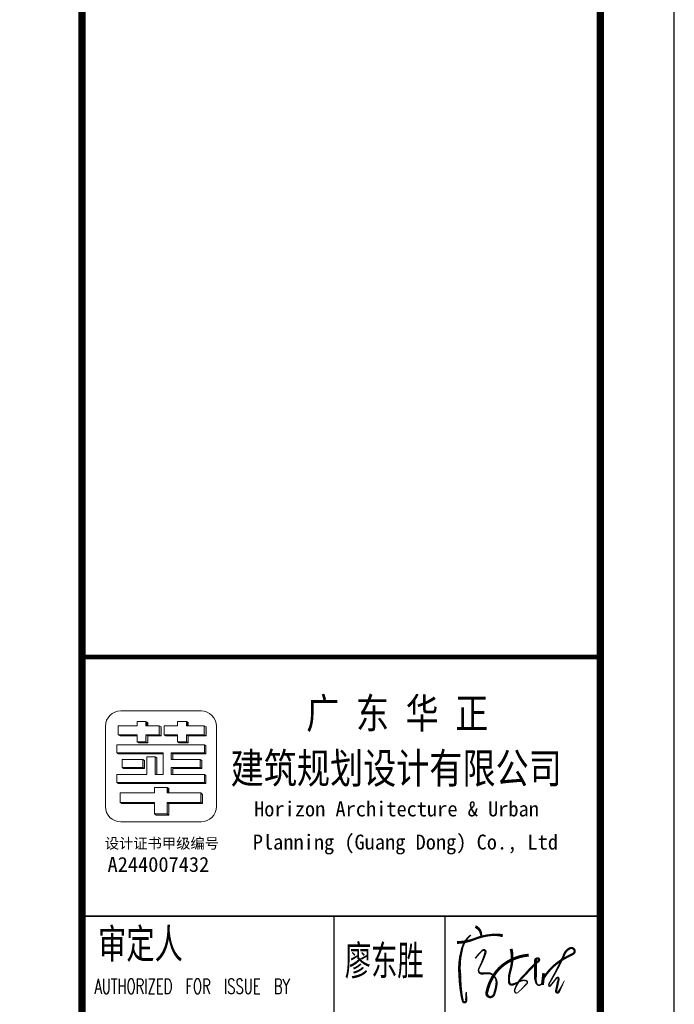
# Model space of a CAD drawing. Extents: x 1779708 to 7299578, y -1121471 to 88434.
# Tile 945 of 1056: x 6946095 to 6946979, y -940532 to -939202. Entities that reach past the tile are written whole.
import ezdxf

# ---------------------------------------------------------------- set-up
doc = ezdxf.new("R2010")
doc.units = 0
doc.header["$LTSCALE"] = 1000
doc.header["$MEASUREMENT"] = 0
doc.layers.get('0').update_dxf_attribs({"linetype": 'CONTINUOUS'})
doc.layers.add('logo', color=81, linetype='CONTINUOUS', lineweight=18)
for name, color, linetype in [('PUB_TEXT', 7, 'CONTINUOUS'), ('PUB_TITLE', 4, 'CONTINUOUS'), ('可见线', 6, 'CONTINUOUS'), ('电子签', 2, 'CONTINUOUS'), ('通-图框－文字', 4, 'CONTINUOUS')]:
    doc.layers.add(name, color=color, linetype=linetype)
doc.styles.add('-宋体', font='simhei.ttf', dxfattribs={"width": 0.7})
doc.styles.add('-黑体', font='simhei.ttf', dxfattribs={"width": 0.7})
doc.styles.add('dim_font', font='SIMPLEX.shx', dxfattribs={"width": 0.8})
doc.styles.add('仿宋', font='txt', dxfattribs={"width": 0.7})

# ---------------------------------------------------------------- blocks, each defined once
blk = doc.blocks.new('A$C6A191C33')
at = {"style": '-宋体'}
for s, height, p in [('设计证书甲级编号', 141.4, (32.17639692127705, 373.3099128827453)), ('A244007432', 202, (68.98344417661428, 58.7041305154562))]:
    blk.add_text(s, height=height, dxfattribs=at).set_placement(p)
blk = doc.blocks.new('A$C3D8761CE')
at = {"layer": 'logo'}
h = blk.add_hatch(color=256, dxfattribs=at)
edge = h.paths.add_edge_path()
edge.add_line((76963.07784862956, 30630.30371655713), (76963.07784862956, 30570.29207474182))
edge.add_line((76963.07778130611, 30570.29220938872), (76987.21219999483, 30570.36505489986))
edge.add_line((76987.21219999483, 30570.36505490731), (76987.21219999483, 30615.03443524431))
edge.add_line((76987.21219999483, 30615.03443524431), (76963.07778130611, 30630.30371655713))
for points in [[(77510.1889899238, 30630.23087105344), (77510.1889899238, 30570.29220938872), (77534.32340861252, 30570.29220938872), (77534.32340861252, 30614.96158972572)], [(77210.13084816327, 30450.26892575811), (77234.38045971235, 30434.9267989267), (77390.16577361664, 30434.9267989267), (77390.16577361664, 30450.26892575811)]]:
    blk.add_hatch(color=256, dxfattribs=at).paths.add_polyline_path(points)
h = blk.add_hatch(color=256, dxfattribs=at)
edge = h.paths.add_edge_path()
edge.add_line((77143.11257211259, 30570.29220938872), (77143.11257211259, 30450.26892575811))
edge.add_line((77143.11270675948, 30450.26892575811), (76963.07791596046, 30450.26892575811))
edge.add_line((76963.07778130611, 30450.26892575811), (76963.07778130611, 30354.25032577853))
edge.add_line((76963.07778130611, 30354.25046043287), (76843.05456499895, 30354.25046043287))
edge.add_line((76843.05456499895, 30354.25046043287), (76867.30410921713, 30338.90833360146))
edge.add_line((76867.30417654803, 30338.90819895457), (76987.3273928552, 30338.90819895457))
edge.add_line((76987.32732553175, 30338.90819895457), (76987.32732553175, 30434.92679893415))
edge.add_line((76987.32732553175, 30434.9267989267), (77167.36211633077, 30434.9267989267))
edge.add_line((77167.36218365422, 30434.9267989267), (77167.36218365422, 30554.9500825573))
edge.add_line((77167.36218365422, 30554.94994791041), (77143.11263943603, 30570.29207474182))
edge.add_line((77143.11257211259, 30570.29220938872), (77143.11257211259, 30570.29220938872))
h = blk.add_hatch(color=256, dxfattribs=at)
edge = h.paths.add_edge_path()
edge.add_line((77390.16577361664, 30354.25046043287), (77414.41531783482, 30338.90833360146))
edge.add_line((77414.41531783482, 30338.90819895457), (77534.43853414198, 30338.90819895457))
edge.add_line((77534.43853414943, 30338.90819895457), (77534.43853414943, 30434.92679893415))
edge.add_line((77534.43853414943, 30434.9267989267), (77774.93159997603, 30434.9267989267))
edge.add_line((77774.93159997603, 30434.9267989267), (77774.93159997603, 30554.9500825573))
edge.add_line((77774.93159997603, 30554.94994791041), (77750.68205575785, 30570.29207474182))
edge.add_line((77750.68205575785, 30570.29220938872), (77750.68205575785, 30450.269060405))
edge.add_line((77750.68205575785, 30450.26892575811), (77510.18898993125, 30450.26892575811))
edge.add_line((77510.1889899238, 30450.26892575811), (77510.1889899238, 30354.25032577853))
edge.add_line((77510.1889899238, 30354.25046043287), (77390.16577361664, 30354.25046043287))
h = blk.add_hatch(color=256, dxfattribs=at)
edge = h.paths.add_edge_path()
edge.add_line((76588.94989089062, 30450.26892575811), (76613.1994351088, 30434.9266642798))
edge.add_line((76613.1994351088, 30434.9267989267), (76843.05456499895, 30434.9267989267))
edge.add_line((76843.05456499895, 30434.9267989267), (76843.05456499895, 30450.269060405))
edge.add_line((76843.05456499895, 30450.26892575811), (76588.94989089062, 30450.26892575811))
h = blk.add_hatch(color=256, dxfattribs=at)
edge = h.paths.add_edge_path()
edge.add_line((77195.89756200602, 30191.57794662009), (77195.89756200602, 30205.52537136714))
edge.add_line((77195.89756200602, 30205.5252367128), (76570.81203136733, 30205.5252367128))
edge.add_line((76570.81203135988, 30205.5252367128), (76592.85708992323, 30191.57781196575))
edge.add_line((76592.85708992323, 30191.57794662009), (77195.89756199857, 30191.57794662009))
h = blk.add_hatch(color=256, dxfattribs=at)
edge = h.paths.add_edge_path()
edge.add_line((77305.00957071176, 30205.5252367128), (77305.00957071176, 30114.48558043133))
edge.add_line((77305.00957071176, 30114.48571507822), (77326.83198591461, 30114.48571507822))
edge.add_line((77326.83191859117, 30114.48571507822), (77326.83191859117, 30191.57794661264))
edge.add_line((77326.83191859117, 30191.57794662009), (77774.61557702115, 30191.57794662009))
edge.add_line((77774.61557702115, 30191.57794662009), (77774.61557702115, 30300.69002264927))
edge.add_line((77774.61557702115, 30300.68975334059), (77752.5705184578, 30314.63717808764))
edge.add_line((77752.57058578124, 30314.63731274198), (77752.57058578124, 30205.5252367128))
edge.add_line((77752.57058578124, 30205.5252367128), (77305.00957070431, 30205.5252367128))
h = blk.add_hatch(color=256, dxfattribs=at)
edge = h.paths.add_edge_path()
edge.add_line((76923.26541932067, 30114.48571507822), (76923.26541932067, 30005.37363904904))
edge.add_line((76923.26541932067, 30005.37377369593), (76640.20330723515, 30005.37377369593))
edge.add_line((76640.2032399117, 30005.37377369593), (76662.24829847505, 29991.42634894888))
edge.add_line((76662.24829847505, 29991.42621430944), (76945.31041056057, 29991.42621430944))
edge.add_line((76945.31047788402, 29991.42621430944), (76945.31047788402, 30100.53829033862))
edge.add_line((76945.31047788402, 30100.53815567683), (76923.26541932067, 30114.48558042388))
h = blk.add_hatch(color=256, dxfattribs=at)
edge = h.paths.add_edge_path()
edge.add_line((77086.78555329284, 30150.96933335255), (77108.83061185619, 30137.0219086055))
edge.add_line((77108.83054453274, 30137.02190859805), (77108.83054453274, 29914.33398276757))
edge.add_line((77108.83061185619, 29914.33411741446), (77086.78555329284, 29914.33411741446))
edge.add_line((77086.78555329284, 29914.33411741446), (77086.78555329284, 30150.96946799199))
h = blk.add_hatch(color=256, dxfattribs=at)
edge = h.paths.add_edge_path()
edge.add_line((77698.01454776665, 30114.48571507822), (77698.01454776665, 30005.37377369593))
edge.add_line((77698.01454776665, 30005.37377369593), (77305.00957070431, 30005.37377369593))
edge.add_line((77305.00957071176, 30005.37377369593), (77305.00957071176, 29914.33411741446))
edge.add_line((77305.00957071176, 29914.33411741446), (77326.83178394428, 29914.27110133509))
edge.add_line((77326.83178393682, 29914.27110134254), (77326.83178393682, 29991.42634895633))
edge.add_line((77326.83178393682, 29991.42621430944), (77720.05960633, 29991.42621430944))
edge.add_line((77720.05960633, 29991.42621430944), (77720.05960633, 30100.53829033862))
edge.add_line((77720.05960633, 30100.53815567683), (77698.01454776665, 30114.48558042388))
h = blk.add_hatch(color=256, dxfattribs=at)
edge = h.paths.add_edge_path()
edge.add_line((77752.57058578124, 29914.33411741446), (77752.57058578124, 29805.22217603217))
edge.add_line((77752.57058578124, 29805.22204138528), (76570.81203135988, 29805.22204138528))
edge.add_line((76570.81203135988, 29805.22204138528), (76592.85708992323, 29791.27461663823))
edge.add_line((76592.85708992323, 29791.27461664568), (77774.6156443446, 29791.27461664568))
edge.add_line((77774.61557702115, 29791.27461664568), (77774.61557702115, 29900.38655802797))
edge.add_line((77774.61557702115, 29900.38655802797), (77752.5705184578, 29914.33398277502))
h = blk.add_hatch(color=256, dxfattribs=at)
edge = h.paths.add_edge_path()
edge.add_line((77251.10974823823, 29738.3377418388), (77251.10974823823, 29663.72225775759))
edge.add_line((77251.10974823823, 29663.72239239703), (77272.93216344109, 29664.03720350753))
edge.add_line((77272.93216344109, 29664.03706886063), (77272.93216344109, 29724.3903170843))
edge.add_line((77272.93216344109, 29724.3901824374), (77251.10974823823, 29738.33760718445))
edge.add_line((77251.10981556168, 29738.3377418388), (77251.10981556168, 29738.3377418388))
h = blk.add_hatch(color=256, dxfattribs=at)
edge = h.paths.add_edge_path()
edge.add_line((77728.92703274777, 29518.25623116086), (77728.92703274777, 29643.47053184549))
edge.add_line((77728.92703274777, 29643.47066649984), (77706.88197418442, 29663.80816429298))
edge.add_line((77706.88197418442, 29663.80802963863), (77706.88197418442, 29532.20365590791))
edge.add_line((77706.88197418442, 29532.20379056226), (77251.10974823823, 29532.20379056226))
edge.add_line((77251.10974823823, 29532.20379056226), (77251.10974823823, 29378.58445248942))
edge.add_line((77251.10974823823, 29378.58445248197), (77080.80017006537, 29378.58445248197))
edge.add_line((77080.80010274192, 29378.58445248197), (77102.84516130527, 29364.63702773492))
edge.add_line((77102.84516130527, 29364.63702774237), (77273.15473947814, 29364.63702774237))
edge.add_line((77273.15480680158, 29364.63702774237), (77273.15480680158, 29518.25636581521))
edge.add_line((77273.15480680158, 29518.25623116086), (77728.92703274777, 29518.25623116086))
h = blk.add_hatch(color=256, dxfattribs=at)
edge = h.paths.add_edge_path()
edge.add_line((77080.80010274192, 29518.25623116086), (77080.80010274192, 29532.20365590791))
edge.add_line((77080.80010274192, 29532.20379056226), (76617.06819164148, 29532.20379056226))
edge.add_line((76617.06819164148, 29532.20379056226), (76639.11325020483, 29518.25636581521))
edge.add_line((76639.11331752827, 29518.25623116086), (77080.80017006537, 29518.25623116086))
for p, q in [((76843.0545650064, 30630.30385120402), (76963.07784863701, 30630.30385120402)), ((76843.0545650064, 30570.29220938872), (76843.0545650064, 30630.30385120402)), ((76843.0545650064, 30630.30385120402), (76843.0545650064, 30570.29220938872)), ((76963.07784863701, 30630.30385120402), (76963.07784863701, 30570.29220938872)), ((76963.07784863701, 30630.30385120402), (76987.21219999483, 30615.0345698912)), ((76987.21219999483, 30615.0345698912), (76987.21219999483, 30570.36505490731)), ((77390.16577362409, 30630.30385120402), (77510.1889226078, 30630.30385120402)), ((77390.16577362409, 30570.29220938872), (77390.16577362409, 30630.30385120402)), ((77390.16577362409, 30630.30385120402), (77390.16577362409, 30570.29220938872)), ((77390.16577362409, 30630.30385120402), (77510.1889226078, 30630.30385120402)), ((77510.1889226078, 30630.30385120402), (77510.1889226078, 30570.29220938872)), ((77510.1889226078, 30630.23087105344), (77534.32334128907, 30614.96158972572)), ((77534.32334128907, 30614.96158972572), (77534.32334128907, 30570.29220938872)), ((76588.94989089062, 30450.269060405), (76588.94989089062, 30570.29220938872)), ((76588.94989089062, 30570.29207474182), (76843.0545650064, 30570.29220938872)), ((76843.0545650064, 30570.29220938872), (76723.03134869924, 30570.29220938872)), ((76963.07784863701, 30570.29220938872), (77143.11263943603, 30570.29220938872)), ((77143.11263943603, 30570.29220938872), (77143.11263943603, 30570.29220938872)), ((77167.36218365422, 30554.9500825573), (77143.11263943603, 30570.29220938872)), ((77143.11263943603, 30570.29220938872), (77143.11263943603, 30450.269060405)), ((77143.11263943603, 30570.29220938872), (77167.36218365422, 30554.9500825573)), ((77143.11263943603, 30570.29220938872), (77143.11263943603, 30450.269060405)), ((77167.36218365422, 30434.9267989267), (77167.36218365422, 30554.9500825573)), ((77167.36218365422, 30554.9500825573), (77167.36218365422, 30434.9267989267)), ((77210.13091550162, 30450.269060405), (77210.13091550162, 30570.29220938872)), ((77210.13091550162, 30570.29220938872), (77390.16577362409, 30570.29220938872)), ((77510.1889226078, 30570.29220938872), (77750.6820557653, 30570.29220938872)), ((77750.6820557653, 30570.29220938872), (77750.6820557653, 30570.29220938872)), ((77750.6820557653, 30570.29220938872), (77750.6820557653, 30450.269060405)), ((77750.6820557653, 30450.269060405), (77750.6820557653, 30570.29220938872)), ((77750.6820557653, 30570.29220938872), (77774.93159998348, 30554.9500825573)), ((77774.93159998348, 30434.9267989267), (77774.93159998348, 30554.9500825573)), ((77774.93159998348, 30554.9500825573), (77774.93159998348, 30434.9267989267)), ((76613.1994351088, 30434.9267989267), (76588.94989089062, 30450.269060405)), ((76843.0545650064, 30450.269060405), (76588.94989089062, 30450.269060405)), ((76843.0545650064, 30434.9267989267), (76613.1994351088, 30434.9267989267)), ((76723.03134869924, 30450.269060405), (76723.03134869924, 30450.269060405)), ((76723.03134869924, 30450.269060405), (76843.0545650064, 30450.269060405)), ((76843.0545650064, 30450.269060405), (76723.03134869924, 30450.269060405)), ((76843.0545650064, 30434.9267989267), (76747.28096024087, 30434.9267989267)), ((76843.0545650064, 30450.269060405), (76843.0545650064, 30434.9267989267)), ((76843.0545650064, 30354.25046043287), (76843.0545650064, 30450.269060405)), ((76843.0545650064, 30354.25046043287), (76867.30417654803, 30338.90819895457)), ((76963.07778131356, 30354.25046043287), (76843.0545650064, 30354.25046043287)), ((76843.0545650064, 30354.25046043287), (76867.30417654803, 30338.90819895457)), ((76843.0545650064, 30354.25046043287), (76963.07784863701, 30354.25046043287)), ((76867.30417654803, 30338.90819895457), (76987.32732553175, 30338.90819895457)), ((76867.30417654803, 30338.90819895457), (76987.32732553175, 30338.90819895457)), ((76963.07784863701, 30450.269060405), (76963.07778131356, 30354.25046043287)), ((77143.11263943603, 30450.269060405), (76963.07784863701, 30450.269060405)), ((76963.07784863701, 30450.269060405), (76987.32732553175, 30434.9267989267)), ((76963.07784863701, 30450.269060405), (76963.07784863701, 30354.25046043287)), ((77143.11263943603, 30450.269060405), (76963.07784863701, 30450.269060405)), ((76963.07784863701, 30354.25046043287), (76987.32732553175, 30338.90819895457)), ((76987.32732553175, 30450.269060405), (76987.32732553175, 30338.90819895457)), ((76987.32732553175, 30434.9267989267), (77167.36218365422, 30434.9267989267)), ((76987.32732553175, 30338.90819895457), (76987.32732553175, 30434.9267989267)), ((77167.36218365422, 30434.9267989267), (76987.32732553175, 30434.9267989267)), ((77143.11263943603, 30450.269060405), (77167.36218365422, 30434.9267989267)), ((77390.16577362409, 30450.26892575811), (77210.13091550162, 30450.269060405)), ((77210.13091550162, 30450.269060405), (77234.3804597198, 30434.9267989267)), ((77210.13091550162, 30450.269060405), (77234.3804597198, 30434.9267989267)), ((77390.16577362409, 30450.26892575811), (77210.13091550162, 30450.269060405)), ((77234.3804597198, 30434.9267989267), (77390.16577362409, 30434.9267989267)), ((77390.16577362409, 30434.9267989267), (77234.3804597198, 30434.9267989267)), ((77390.16577362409, 30434.9267989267), (77390.16577362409, 30450.26892575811)), ((77390.16577362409, 30354.25032578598), (77390.16577362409, 30450.26892575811)), ((77390.16577362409, 30354.25046043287), (77414.41531784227, 30338.90819895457)), ((77510.1889226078, 30354.25046043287), (77390.16577362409, 30354.25046043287)), ((77390.16577362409, 30354.25046043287), (77414.41531784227, 30338.90819895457)), ((77390.16577362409, 30354.25032578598), (77510.1889226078, 30354.25046043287)), ((77414.41531784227, 30338.90819895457), (77534.43853414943, 30338.90819895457)), ((77414.41531784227, 30338.90819895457), (77534.43853414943, 30338.90819895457)), ((77630.45713413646, 30450.269060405), (77510.1889226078, 30450.26892575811)), ((77750.6820557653, 30450.269060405), (77510.1889226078, 30450.26892575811)), ((77510.1889226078, 30450.26892575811), (77510.1889226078, 30354.25046043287)), ((77510.1889226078, 30450.26892575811), (77534.43853414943, 30434.9267989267)), ((77510.1889226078, 30450.26892575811), (77510.1889226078, 30354.25046043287)), ((77510.1889226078, 30354.25046043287), (77534.43853414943, 30338.90819895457)), ((77534.43853414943, 30434.9267989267), (77654.7066110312, 30434.9267989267)), ((77534.43853414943, 30338.90819895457), (77534.43853414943, 30434.9267989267)), ((77534.43853414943, 30434.9267989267), (77774.93159998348, 30434.9267989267)), ((77534.43853414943, 30434.9267989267), (77534.43853414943, 30338.90819895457)), ((77750.6820557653, 30450.269060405), (77774.93159998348, 30434.9267989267)), ((76570.81196404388, 30314.57941335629), (77632.34559682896, 30314.63731274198)), ((76570.81196404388, 30203.68403607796), (76570.81196404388, 30314.33812101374)), ((76570.81196404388, 30205.52537135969), (77195.89756200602, 30205.52537135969)), ((76570.81196404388, 30205.52537135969), (76592.85708993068, 30191.5778119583)), ((76704.89348916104, 30314.57941335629), (76704.89348916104, 30314.57941335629)), ((77195.89756200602, 30205.52537135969), (76704.89348916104, 30205.52537135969)), ((76868.56153588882, 30314.63731274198), (77752.57058578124, 30314.63731274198)), ((77195.89756200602, 30205.52537135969), (76868.56153588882, 30205.52537135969)), ((77086.78548597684, 30314.63731274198), (76977.6734772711, 30314.63731274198)), ((77195.89756200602, 29914.33398276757), (77195.89756200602, 30205.52537135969)), ((77195.89756200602, 30205.52537135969), (77195.89756200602, 30191.5778119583)), ((77305.00957071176, 30205.52537135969), (77305.00957071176, 30114.48558043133)), ((77752.57058578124, 30205.52537135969), (77305.00957071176, 30205.52537135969)), ((77305.00957071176, 30205.52537135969), (77752.57058578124, 30205.52537135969)), ((77305.00957071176, 30114.48558043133), (77305.00957071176, 30205.52537135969)), ((77305.00957071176, 30205.52537135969), (77327.05462927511, 30191.5778119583)), ((77632.34559682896, 30205.52537135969), (77305.00957071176, 30205.52537135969)), ((77414.1215794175, 30314.63731274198), (77523.23352079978, 30314.63731274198)), ((77752.57058578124, 30314.63731274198), (77752.57058578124, 30205.52537135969)), ((77752.57058578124, 30205.52537135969), (77752.57058578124, 30314.63731274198)), ((77752.57058578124, 30314.63731274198), (77774.6156443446, 30300.68988800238)), ((77752.57058578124, 30314.63731274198), (77752.57058578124, 30205.52537135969)), ((77752.57058578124, 30205.52537135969), (77774.6156443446, 30191.5778119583)), ((77774.6156443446, 30300.68988800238), (77774.6156443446, 30191.5778119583)), ((77774.6156443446, 30300.68988800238), (77774.6156443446, 30191.5778119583)), ((76592.85708993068, 30191.5778119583), (77195.89756200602, 30191.57794662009)), ((76640.20330723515, 30114.48571507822), (76640.20330723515, 30005.37363904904)), ((76923.26535200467, 30114.48571507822), (76640.20330723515, 30114.48571507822)), ((77195.89756200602, 30191.5778119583), (76726.93854772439, 30191.5778119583)), ((76923.26541932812, 30005.37363904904), (76923.26535200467, 30114.48571507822)), ((76923.26535200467, 30114.48571507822), (76945.31041056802, 30100.53829033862)), ((76923.26535200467, 30114.48571507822), (76945.31041056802, 30100.53829033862)), ((76923.26535200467, 30005.37363904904), (76923.26535200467, 30114.48571507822)), ((76945.31041056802, 30100.53829033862), (76945.31041056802, 29991.42621430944)), ((76945.31041056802, 30100.53829033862), (76945.31041056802, 29991.42621430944)), ((76977.6734772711, 30150.96933335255), (77086.78548597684, 30150.96933335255)), ((76977.6734772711, 29914.33398276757), (76977.6734772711, 30150.96933335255)), ((76977.6734772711, 30150.96933335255), (77086.78548597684, 30150.96933335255)), ((76977.6734772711, 30150.96933335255), (77086.78548597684, 30150.96933335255)), ((77086.78548597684, 30150.96933335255), (77086.78548597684, 29914.33398276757)), ((77086.78548597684, 29914.33398276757), (77086.78548597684, 30150.96933335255)), ((77086.78548597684, 30150.96933335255), (77108.8305445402, 30137.02190859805)), ((77086.78548597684, 30150.96933335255), (77108.8305445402, 30137.02190859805)), ((77108.8305445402, 30137.02190859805), (77108.83061186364, 29914.33398276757)), ((77108.83061186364, 29914.33398276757), (77108.8305445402, 30137.02190859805)), ((77305.00957071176, 30114.48558043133), (77577.78955882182, 30114.48558043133)), ((77326.83191859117, 30114.48558043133), (77305.00957071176, 30114.48558043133)), ((77698.0145477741, 30114.48558043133), (77305.00957071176, 30114.48558043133)), ((77327.05637972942, 30191.5778119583), (77326.83191859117, 30114.48558043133)), ((77326.83191859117, 30114.48558043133), (77327.05462927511, 30191.5778119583)), ((77327.05462927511, 30191.5778119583), (77774.6156443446, 30191.5778119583)), ((77774.6156443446, 30191.5778119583), (77327.05637972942, 30191.5778119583)), ((77698.0145477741, 30005.37363904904), (77698.0145477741, 30114.48558043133)), ((77698.0145477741, 30114.48558043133), (77720.05960633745, 30100.53829033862)), ((77720.05960633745, 30100.53829033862), (77720.05960633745, 29996.6658399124)), ((77720.05960633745, 30100.53829033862), (77720.05960633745, 29991.42621430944)), ((76640.20330723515, 30005.37363904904), (76923.26541932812, 30005.37363904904)), ((76640.20330723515, 30005.37363904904), (76662.24829847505, 29991.42621430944)), ((76945.31041056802, 29991.42621430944), (76662.24829847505, 29991.42621430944)), ((76923.26535200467, 30005.37363904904), (76774.28469772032, 30005.37363904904)), ((76796.32982360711, 29991.42621430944), (76945.31041056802, 29991.42621430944)), ((76923.26541932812, 30005.37363904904), (76945.31041056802, 29991.42621430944)), ((77305.00957071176, 30005.37363904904), (77305.00957071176, 29914.33398276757)), ((77698.0145477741, 30005.37363904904), (77305.00957071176, 30005.37363904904)), ((77305.00957071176, 30005.37363904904), (77577.78955882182, 30005.37363904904)), ((77305.00957071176, 29914.33398276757), (77305.00957071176, 30005.37363904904)), ((77305.00957071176, 30005.37363904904), (77577.78955882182, 30005.37363904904)), ((77327.05462927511, 29991.42634895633), (77326.83191859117, 29914.33398276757)), ((77326.83191859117, 29914.33398276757), (77327.05462927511, 29991.42634895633)), ((77720.05960633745, 29991.42621430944), (77327.05462927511, 29991.42634895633)), ((77327.05462927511, 29991.42634895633), (77599.83461738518, 29991.42621430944)), ((77698.0145477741, 30005.37363904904), (77720.05960633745, 29991.42621430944)), ((76570.81196404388, 29914.33398276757), (76977.6734772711, 29914.33398276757)), ((76570.81196404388, 29805.22204138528), (76570.81196404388, 29914.33398276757)), ((76570.81203136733, 29805.22204138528), (77752.57058578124, 29805.22204138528)), ((76570.81196404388, 29805.22204138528), (76592.85708993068, 29791.27448199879)), ((77632.34559682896, 29805.22204138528), (76704.89348916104, 29805.22204138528)), ((77086.78548597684, 29914.33398276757), (77195.89756200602, 29914.33398276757)), ((77108.83061186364, 29914.33398276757), (77086.78548597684, 29914.33398276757)), ((77086.78548597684, 29914.33398276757), (77195.89756200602, 29914.33398276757)), ((77305.00957071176, 29914.33398276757), (77632.34559682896, 29914.33398276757)), ((77326.83191859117, 29914.33398276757), (77305.00957071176, 29914.33398276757)), ((77752.57058578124, 29914.33398276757), (77305.00957071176, 29914.33398276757)), ((77632.34559682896, 29914.33398276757), (77632.34559682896, 29914.33398276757)), ((77752.57058578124, 29805.22204138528), (77752.57058578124, 29914.33398276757)), ((77752.57058578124, 29914.33398276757), (77774.61557702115, 29900.38655802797)), ((77752.57058578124, 29805.22204138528), (77774.61557702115, 29791.27448199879)), ((77774.61557702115, 29900.38655802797), (77774.61557702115, 29791.27461664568)), ((77774.61557702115, 29900.38655802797), (77774.61557702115, 29791.27448199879)), ((76592.85708993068, 29791.27448199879), (77774.61557702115, 29791.27448199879)), ((77654.39065539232, 29791.27461664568), (76726.93854772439, 29791.27461664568)), ((77080.80010274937, 29738.337607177), (77251.10981556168, 29738.337607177)), ((77080.80010274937, 29738.337607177), (77080.80010274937, 29663.80816428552)), ((77251.10981556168, 29738.337607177), (77251.10974823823, 29663.72225775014)), ((77251.10981556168, 29738.337607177), (77251.10981556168, 29738.337607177)), ((77272.93216344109, 29724.3901824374), (77251.10981556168, 29738.337607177)), ((77272.93216344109, 29664.03706886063), (77272.93216344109, 29724.3901824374)), ((77080.80010274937, 29663.80816428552), (76617.06825896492, 29663.80816428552)), ((76617.06825896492, 29663.80816428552), (76617.06825896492, 29532.20365591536)), ((77251.10974823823, 29663.72225775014), (77272.93216344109, 29664.03706886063)), ((77706.88204150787, 29663.80816428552), (77251.10974823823, 29663.80816428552)), ((77577.94487730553, 29663.80802963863), (77577.94487730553, 29663.80816428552)), ((77706.88204150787, 29663.80816428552), (77728.92703274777, 29643.47066649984)), ((77706.88204150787, 29663.80816428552), (77706.88204150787, 29532.20365591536)), ((77728.92703274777, 29643.47066649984), (77728.92703274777, 29518.25636580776)), ((76617.06825896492, 29532.20365591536), (76639.11331752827, 29518.25636580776)), ((76617.06825896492, 29532.20365591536), (77080.80010274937, 29532.20365591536)), ((77080.80010274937, 29518.25636580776), (76639.11331752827, 29518.25636580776)), ((76639.11331752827, 29518.25636580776), (77080.80010274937, 29518.25636580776)), ((76751.14971677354, 29532.20365591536), (77080.80010274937, 29532.20365591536)), ((76782.62274865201, 29532.20365591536), (76782.62274865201, 29532.20365591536)), ((76782.62274865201, 29532.20365591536), (76782.62274865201, 29532.20365591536)), ((77080.80010274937, 29532.20365591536), (77080.80010274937, 29378.58445248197)), ((77251.10974823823, 29532.20365591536), (77706.88204150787, 29532.20365591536)), ((77251.10974823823, 29378.58445248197), (77251.10974823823, 29532.20365591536)), ((77251.10974823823, 29532.20365591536), (77273.15480680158, 29518.25636580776)), ((77251.10974823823, 29532.20365591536), (77577.94487730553, 29532.20365591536)), ((77251.10974823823, 29388.316666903), (77251.10974823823, 29532.20365591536)), ((77273.15480680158, 29518.25636580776), (77273.15480680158, 29364.63702774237)), ((77728.92703274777, 29518.25636580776), (77273.15480680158, 29518.25636580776)), ((77273.15480680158, 29364.63702774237), (77273.15480680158, 29518.25636580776)), ((77273.15480680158, 29518.25636580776), (77728.92703274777, 29518.25636580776)), ((77706.88204150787, 29532.20365591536), (77728.92703274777, 29518.25636580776)), ((77080.80010274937, 29378.58445248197), (77251.10974823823, 29378.58445248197)), ((77102.84516131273, 29364.63702774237), (77080.80010274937, 29378.58445248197)), ((77080.80010274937, 29378.58445248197), (77102.84516131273, 29364.63702774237)), ((77080.80010274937, 29378.58445248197), (77251.10974823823, 29378.58445248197)), ((77251.10974823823, 29378.58445248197), (77273.15480680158, 29364.63702774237))]:
    blk.add_line(p, q, dxfattribs=at)
blk.add_lwpolyline([(76415.95492548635, 30564.57094164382, -0.4081505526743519), (76623.03371403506, 30771.64959554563), (77708.87627159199, 30771.64973019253, -0.4081505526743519), (77915.95492548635, 30564.57094164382), (77915.95492548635, 29478.72845141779, -0.4081505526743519), (77708.87627159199, 29271.64966286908), (76623.03371403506, 29271.64966286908, -0.4081505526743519), (76415.95492548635, 29478.72845141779)], format="xyb", close=True, dxfattribs=at)
for points in [[(76963.07784862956, 30630.30371655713), (76963.07778130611, 30570.29220938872), (76987.21219999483, 30570.36505490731), (76987.21219999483, 30615.03443524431)], [(77510.1889899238, 30630.23087105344), (77510.1889899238, 30570.29220938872), (77534.32340861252, 30570.29220938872), (77534.32340861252, 30614.96158972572)], [(77390.16577361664, 30354.25046043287), (77414.41531783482, 30338.90819895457), (77534.43853414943, 30338.90819895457), (77534.43853414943, 30434.9267989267), (77774.93159997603, 30434.9267989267), (77774.93159997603, 30554.94994791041), (77750.68205575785, 30570.29220938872), (77750.68205575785, 30450.26892575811), (77510.1889899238, 30450.26892575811), (77510.1889899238, 30354.25046043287)], [(76588.94989089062, 30450.26892575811), (76613.1994351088, 30434.9267989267), (76843.05456499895, 30434.9267989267), (76843.05456499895, 30450.26892575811)], [(77195.89756200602, 30191.57794662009), (77195.89756200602, 30205.5252367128), (76570.81203135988, 30205.5252367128), (76592.85708992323, 30191.57794662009)], [(77305.00957071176, 30205.5252367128), (77305.00957071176, 30114.48571507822), (77326.83191859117, 30114.48571507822), (77326.83191859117, 30191.57794662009), (77774.61557702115, 30191.57794662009), (77774.61557702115, 30300.68975334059), (77752.57058578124, 30314.63731274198), (77752.57058578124, 30205.5252367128)], [(76923.26541932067, 30114.48571507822), (76923.26541932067, 30005.37377369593), (76640.2032399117, 30005.37377369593), (76662.24829847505, 29991.42621430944), (76945.31047788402, 29991.42621430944), (76945.31047788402, 30100.53815569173)], [(77698.01454776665, 30114.48571507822), (77698.01454776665, 30005.37377369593), (77305.00957071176, 30005.37377369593), (77305.00957071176, 29914.33411742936), (77326.83178393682, 29914.27110134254), (77326.83178393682, 29991.42621430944), (77720.05960633, 29991.42621430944), (77720.05960633, 30100.53815569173)], [(77752.57058578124, 29914.33411742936), (77752.57058578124, 29805.22204138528), (76570.81203135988, 29805.22204138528), (76592.85708992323, 29791.27461664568), (77774.61557702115, 29791.27461664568), (77774.61557702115, 29900.38655802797)], [(77728.92703274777, 29518.25623116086), (77728.92703274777, 29643.47066649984), (77706.88197418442, 29663.80802963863), (77706.88197418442, 29532.20379056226), (77251.10974823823, 29532.20379056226), (77251.10974823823, 29378.58445248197), (77080.80010274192, 29378.58445248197), (77102.84516130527, 29364.63702774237), (77273.15480680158, 29364.63702774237), (77273.15480680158, 29518.25623116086), (77728.92703274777, 29518.25623116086)], [(77080.80010274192, 29518.25623116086), (77080.80010274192, 29532.20379056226), (76617.06819164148, 29532.20379056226), (76639.11331752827, 29518.25623116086)]]:
    blk.add_lwpolyline(points, close=True, dxfattribs=at)
at = {"layer": 'PUB_TITLE'}
for p, q in [((76100.00049001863, 31499.99925702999), (83100.00049001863, 31499.99925702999)), ((83100.00049001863, 27999.99925702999), (76100.00049001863, 27999.99925702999))]:
    blk.add_line(p, q, dxfattribs=at)
blk.add_lwpolyline([(0.0004900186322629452, -0.0007429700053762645), (84100.00049001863, -0.0007429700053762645), (84100.00049001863, 59399.99925702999), (0.0004900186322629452, 59399.99925702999)], close=True, dxfattribs=at)
at = {"layer": 'PUB_TITLE', "const_width": 100}
blk.add_lwpolyline([(2500.000490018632, 999.9992570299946), (83100.00049001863, 999.9992570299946), (83100.00049001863, 58399.99925702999), (2500.000490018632, 58399.99925702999)], close=True, dxfattribs=at)
at = {"layer": 'PUB_TITLE'}
for points, const_width in [([(76100.00049001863, 58399.99925702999), (76100.00049001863, 999.9992570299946)], 100), ([(83100.00049001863, 31499.99925702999), (76100.00049001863, 31499.99925702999)], 60)]:
    blk.add_lwpolyline(points, dxfattribs=dict(at, const_width=const_width))
for points in [[(76100.00049001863, 27999.99925702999), (83100.00049001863, 27999.99925702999)], [(79500.00049001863, 27999.99925702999), (79500.00049001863, 19599.99925702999)], [(81000.00049001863, 27999.99925702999), (81000.00049001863, 19599.99925702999)]]:
    blk.add_lwpolyline(points, dxfattribs=at)
at = {"layer": '电子签'}
for points in [[(81412.70688236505, 27856.86392118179, 40, 30, -0.327041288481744), (81489.69541872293, 27732.19762994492, 30, 30, 1.316007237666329)], [(81166.52311635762, 27642.72670246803, 40, 30, 0.0918094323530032), (81397.74526465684, 27687.5793180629, 30, 30, -0.07640414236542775), (81631.87304580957, 27744.22607232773, 30, 40, -0.08460289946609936), (81783.21692264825, 27734.00466634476, 40, 40, 1.03953213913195)], [(81351.97747076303, 27743.55633475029, 20, 30, 0.1847812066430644), (81226.71879590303, 27528.58218814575, 30, 40, 0.09215456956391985), (81202.84638047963, 27199.80801345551, 40, 30, 0.03348862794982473), (81227.4833861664, 26923.71102239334, 30, 30, 0.03290982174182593), (81245.20769215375, 26850.68455340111, 30, 30, 0.9442779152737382), (81288.46651078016, 26859.99176718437, 30, 30, 0.007556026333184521), (81288.46651078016, 26859.99176718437, 30, 20, 0), (81290.87289763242, 26975.68620135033, 0, 0, 0)], [(81412.25318301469, 27427.32123376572, 20, 20, -0.05371841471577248), (81497.1493235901, 27524.04428149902, 20, 30, -0.3144779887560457), (81542.00360418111, 27540.5869355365, 30, 30, -0.1573309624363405), (81550.59481478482, 27507.88332916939, 30, 20, -0.04319250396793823), (81466.56327117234, 27300.97362949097, 20, 20, 0.155022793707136), (81455.63358581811, 27256.93926455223, 20, 30, 0.3417413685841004), (81496.58420360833, 27224.04979039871, 30, 30, -0.004522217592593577), (81572.72526360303, 27225.99899818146, 30, 20, -0.2612174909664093), (81662.79852355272, 27191.37914826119, 20, 30, -0.2132928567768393), (81699.26147115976, 27087.08116819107, 30, 30, -0.06137938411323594), (81669.62738574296, 26953.93632151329, 30, 30, -0.2478598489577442), (81628.5504007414, 26905.43429900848, 30, 40, -0.5835494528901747), (81568.60202062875, 26971.21415330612, 40, 40, -0.1510180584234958), (81749.90228749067, 27306.76898409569, 40, 40, -0.1649782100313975), (82134.35838723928, 27471.70078183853, 40, 40, -0.05631827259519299)], [(81896.81026411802, 27556.6702513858, 40, 30, -0.1276403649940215), (81882.45711184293, 27249.49667669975, 30, 30, 0.1129073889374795), (81869.3240153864, 27103.08545352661, 30, 30, 0.4659555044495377), (81915.32090104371, 27073.46222116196, 30, 20, 0.0583939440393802), (82005.2944258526, 27113.27305890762, 20, 20, -0.1917838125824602), (82096.17018605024, 27127.40437938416, 20, 20, -0.327353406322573), (82114.20932341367, 27106.56000401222, 20, 20, -0.2883016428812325), (82101.24675501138, 27081.70493985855, 20, 10, -0.03888883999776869), (81987.37404657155, 26965.65261460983, 10, 20, -0.3938794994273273), (81953.55040932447, 26966.77932073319, 20, 20, -0.2870451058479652), (81944.53077269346, 27005.65120174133, 20, 30, -0.1360681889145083), (82079.79325438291, 27202.71436716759, 30, 30, -0.04203449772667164), (82265.45346523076, 27391.9908769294, 30, 30, 0.897280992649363), (82248.96986878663, 27425.948585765, 30, 40, 0.3573568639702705), (82224.58682060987, 27400.58372666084, 40, 40, -0.01629235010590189), (82224.13108313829, 27185.67481137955, 40, 30, 0.07908392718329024), (82229.03372705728, 27122.62296988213, 30, 20, 0.1541981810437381), (82254.67949713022, 27068.2251672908, 20, 20, 0.5454893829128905), (82312.67855954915, 27107.20005275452, 20, 10, -0.01178097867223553), (82336.5502955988, 27227.97733713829, 40, 40, 0), (82319.07084322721, 27068.2158982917, 40, 40, 0)], [(82336.13831103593, 27161.86421705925, 30, 30, -0.1390014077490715), (82636.66654265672, 27439.32451750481, 30, 30, 0.005170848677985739), (82732.69251800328, 27489.26999475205, 30, 30, 0.4355677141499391), (82748.04261339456, 27547.14422942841, 30, 30, 0.3823258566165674), (82689.43304730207, 27563.87895371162, 30, 30, 0.2267228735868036), (82604.95568526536, 27457.83094479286, 30, 20, -0.02027051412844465), (82422.36334658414, 27109.14180351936, 20, 20, 0.04930854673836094), (82403.88586414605, 27073.34144546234, 20, 20, 0), (82413.69020093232, 27044.32439185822, 20, 20, 0.02346436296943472), (82503.82963383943, 27155.21046973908, 20, 20, -0.2030220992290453), (82533.47187197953, 27173.71975423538, 20, 30, -0.1873905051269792), (82533.47187197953, 27129.70002462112, 30, 30, -0.006584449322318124), (82502.42070627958, 26985.70278312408, 30, 30, 0.8718122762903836), (82540.67929256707, 26979.41115404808, 30, 20, 0), (82573.3350514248, 27039.9766738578, 20, 10, 0), (82616.03402198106, 27127.80496741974, 10, 10, 0)]]:
    blk.add_lwpolyline(points, format="xyseb", dxfattribs=at)
at = {"layer": 'PUB_TEXT'}
blk.add_blockref('A$C6A191C33', (76375.6218964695, 28537.55678165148), dxfattribs=at)
at = {"layer": 'PUB_TEXT', "style": '-黑体', "width": 0.8}
for s, p in [('广 东 华 正', (79128.49334680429, 30534.06732543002)), ('建筑规划设计有限公司', (78107.1664962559, 29791.56170006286))]:
    blk.add_text(s, height=410, dxfattribs=at).set_placement(p)
at = {"layer": 'PUB_TEXT', "style": '-宋体'}
for s, p in [('Horizon Architecture & Urban', (78424.06426192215, 29345.89740184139)), (' Planning (Guang Dong) Co., Ltd', (78269.33630552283, 28898.25351672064))]:
    blk.add_text(s, height=202, dxfattribs=at).set_placement(p)
at = {"layer": '通-图框－文字'}
for s, style, width, p in [('审定人', '仿宋', 0.7, (76316.43314121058, 27425.95768396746)), ('廖东胜', '-宋体', 0.65, (79650.00049001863, 27199.99925702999))]:
    blk.add_text(s, height=400, dxfattribs=dict(at, style=style, width=width)).set_placement(p)
at = {"layer": '通-图框－文字', "color": 4, "style": 'dim_font', "width": 0.65}
blk.add_text('AUTHORIZED  FOR  ISSUE  BY', height=200, dxfattribs=at).set_placement((76266.92327908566, 26950.22141097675))

msp = doc.modelspace()

# ---------------------------------------------------------------- block references
at = {"layer": '可见线', "xscale": 0.1000000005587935, "yscale": 0.1000000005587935, "zscale": 0.1000000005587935}
msp.add_blockref('A$C3D8761CE', (6938569.166316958, -943212.8514497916), dxfattribs=at)

doc.saveas('drawing.dxf')
